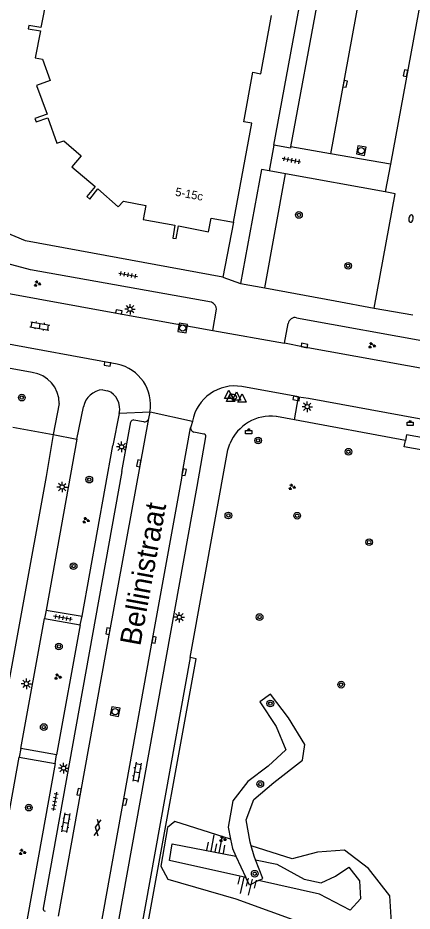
# Model space of a CAD drawing. Extents: x 132999 to 136000, y 398499 to 400501.
# Drawn here: x 133469.9 to 133517, y 399725.1 to 399832.1 of the extents above; entities that cross this region are included whole.
import ezdxf

# ---------------------------------------------------------------- set-up
doc = ezdxf.new("R2010")
doc.units = 0
for name, color, linetype in [('gg-afsc-erfafscheiding', 7, 'Continuous'), ('gg-afsc-hekwerk', 7, 'Continuous'), ('gg-anno-huisnummerreeks BGT', 7, 'Continuous'), ('gg-anno-openbare ruimte label', 7, 'Continuous'), ('gg-bbg-abri', 7, 'Continuous'), ('gg-bbg-hoofdgebouw', 7, 'Continuous'), ('gg-knt-BGT kruinlijn', 7, 'Continuous'), ('gg-knt-bovenkant onderkant talud', 7, 'Continuous'), ('gg-knt-verharding', 7, 'Continuous'), ('gg-knt-verharding nz', 7, 'Continuous'), ('gt-grn-groengrens', 7, 'Continuous'), ('gt-grn-weggrens', 7, 'Continuous'), ('gt-symb-afvalbak', 7, 'Continuous'), ('gt-symb-boom', 7, 'Continuous'), ('gt-symb-brandkraan', 7, 'Continuous'), ('gt-symb-gesloten verharding', 7, 'Continuous'), ('gt-symb-groenvak', 7, 'Continuous'), ('gt-symb-klinker verharding', 7, 'Continuous'), ('gt-symb-kolk', 7, 'Continuous'), ('gt-symb-lichtmast', 7, 'Continuous'), ('gt-symb-rioolschacht', 7, 'Continuous'), ('gt-symb-talud symbool', 7, 'Continuous'), ('gt-symb-tegel verharding', 7, 'Continuous'), ('gt-symb-waterafsluiter', 7, 'Continuous')]:
    doc.layers.add(name, color=color, linetype=linetype)

# ---------------------------------------------------------------- blocks, each defined once
blk = doc.blocks.new('gt0-KOLK')
at = {"layer": 'gt-symb-kolk'}
blk.add_lwpolyline([(0, 0), (0.37, 0), (0.37, 0.4), (-0.38, 0.4), (-0.38, 0), (0, 0)], dxfattribs=at)
blk = doc.blocks.new('gt0-BOOM')
at = {"layer": 'gt-symb-boom'}
for radius in [0.4, 0.2]:
    blk.add_circle((0, 0), radius, dxfattribs=at)
blk = doc.blocks.new('gt0-ABAK')
at = {"layer": 'gt-symb-afvalbak'}
blk.add_lwpolyline([(0.38, -0.5), (-0.37, -0.5), (-0.37, -0.1), (0.38, -0.1)], close=True, dxfattribs=at)
blk.add_circle((0, 0), 0.1, dxfattribs=at)
blk = doc.blocks.new('gt0-LMAST')
at = {"layer": 'gt-symb-lichtmast'}
for p, q in [((-0.18, 0.17), (-0.45, 0.44)), ((-0.01, 0.25), (-0.01, 0.62)), ((0.17, 0.17), (0.44, 0.44)), ((-0.26, 0), (-0.63, 0)), ((-0.18, -0.18), (-0.45, -0.45)), ((-0.01, -0.25), (-0.01, -0.63)), ((0.44, -0.45), (0.17, -0.18)), ((0.24, 0), (0.62, 0))]:
    blk.add_line(p, q, dxfattribs=at)
blk.add_circle((-0.01, 0), 0.25, dxfattribs=at)
blk = doc.blocks.new('gt0-GRVAK')
at = {"layer": 'gt-symb-groenvak'}
for p, q in [((-0.11, 0.19), (-0.23, 0.24)), ((-0.18, 0.15), (0.09, 0.15)), ((-0.09, 0.21), (-0.16, 0.32)), ((-0.05, 0.21), (-0.05, 0.39)), ((0, 0.21), (0.06, 0.32)), ((0.01, 0.19), (0.13, 0.24)), ((0.26, -0.05), (0.2, 0.06)), ((0.3, -0.05), (0.3, 0.13)), ((0.35, -0.05), (0.41, 0.06)), ((-0.24, -0.23), (-0.36, -0.18)), ((-0.32, -0.26), (-0.05, -0.26)), ((-0.23, -0.21), (-0.29, -0.09)), ((-0.18, -0.2), (-0.18, -0.02)), ((-0.14, -0.21), (-0.07, -0.09)), ((-0.12, -0.23), (0, -0.18)), ((0.24, -0.07), (0.12, -0.02)), ((0.17, -0.11), (0.44, -0.11)), ((0.37, -0.07), (0.49, -0.02))]:
    blk.add_line(p, q, dxfattribs=at)
blk = doc.blocks.new('gt0-BR')
at = {"layer": 'gt-symb-brandkraan'}
for centre, radius, start, end in [((-0.24, 0), 0.206, 107.5669, 252.4331), ((0.6, -2.66), 3, 106.892, 107.5669), ((0, -0.69), 0.938, 73.108, 106.892), ((-0.6, -2.66), 3, 72.4331, 73.108), ((0.24, 0), 0.206, 287.567, 72.4331), ((0.6, 2.66), 3, 252.4331, 253.108), ((0, 0.69), 0.938, 253.108, 286.8921), ((-0.6, 2.66), 3, 286.8921, 287.567)]:
    blk.add_arc(centre, radius, start, end, dxfattribs=at)
blk = doc.blocks.new('gt0-TEG1')
at = {"layer": 'gt-symb-tegel verharding'}
for p, q in [((-1.12, 0), (1.12, 0)), ((-0.9, -0.25), (-0.9, 0.25)), ((-0.45, -0.25), (-0.45, 0.25)), ((0, -0.25), (0, 0.25)), ((0.45, -0.25), (0.45, 0.25)), ((0.9, -0.25), (0.9, 0.25))]:
    blk.add_line(p, q, dxfattribs=at)
blk = doc.blocks.new('gt0-RS')
at = {"layer": 'gt-symb-rioolschacht'}
blk.add_lwpolyline([(-0.5, -0.5), (0.5, -0.5), (0.5, 0.5), (-0.5, 0.5)], close=True, dxfattribs=at)
blk.add_circle((0, 0), 0.375, dxfattribs=at)
blk = doc.blocks.new('gt0-WAFSL')
at = {"layer": 'gt-symb-waterafsluiter'}
for p, q in [((-0.5, -0.33), (0, 0.67)), ((0, 0.67), (0.5, -0.33)), ((0.5, -0.33), (-0.5, -0.33))]:
    blk.add_line(p, q, dxfattribs=at)
blk = doc.blocks.new('gt0-KL1')
at = {"layer": 'gt-symb-klinker verharding'}
for p, q in [((-1.15, 0.3), (1.15, 0.3)), ((-1, -0.3), (-1, 0.3)), ((-0.5, 0.3), (-0.5, 0.45)), ((0, -0.3), (0, 0.3)), ((0.5, 0.3), (0.5, 0.45)), ((1, -0.3), (1, 0.3)), ((-1.15, -0.3), (1.15, -0.3)), ((-0.5, -0.45), (-0.5, -0.3)), ((0.5, -0.45), (0.5, -0.3))]:
    blk.add_line(p, q, dxfattribs=at)
blk = doc.blocks.new('gt0-TALUD_1')
at = {"layer": 'gt-symb-talud symbool'}
for p, q in [((-1, -1), (-1, 0)), ((-0.5, -2), (-0.5, 0)), ((0, -1), (0, 0)), ((0.5, -2), (0.5, 0)), ((1, -1), (1, 0))]:
    blk.add_line(p, q, dxfattribs=at)
blk = doc.blocks.new('gt0-GESVH1')
at = {"layer": 'gt-symb-gesloten verharding'}
for p, q in [((-0.99, -0.26), (0.01, 0.24)), ((0.01, -0.26), (-0.99, 0.24)), ((0.01, 0.24), (1.01, -0.26)), ((1.01, 0.24), (0.01, -0.26))]:
    blk.add_line(p, q, dxfattribs=at)

msp = doc.modelspace()

# ---------------------------------------------------------------- linework, layer by layer
at = {"layer": 'gg-afsc-erfafscheiding'}
msp.add_line((133469.27, 399783.03), (133474.11, 399782.15), dxfattribs=at)
at = {"layer": 'gg-afsc-hekwerk'}
msp.add_line((133495.68, 399807.58), (133494.39, 399801.01), dxfattribs=at)
msp.add_lwpolyline([(133494.39, 399801.01), (133470.8, 399805.35), (133468.32, 399806.38), (133467.53, 399807.15)], dxfattribs=at)
at = {"layer": 'gg-bbg-abri'}
for points in [[(133519.88, 399779.98), (133520.15, 399781.42), (133516.35, 399782.13), (133516.22, 399781.45)], [(133519.88, 399779.98), (133516.08, 399780.68), (133516.22, 399781.45)]]:
    msp.add_lwpolyline(points, dxfattribs=at)
at = {"layer": 'gg-bbg-hoofdgebouw'}
for points in [[(133473.32, 399834.57), (133472.63, 399830.89), (133471.2, 399831.15), (133471.12, 399830.73), (133472.58, 399830.49), (133471.96, 399827.27), (133472.83, 399827.11), (133473.75, 399824.55), (133472.12, 399823.96), (133473.36, 399820.51), (133471.91, 399819.99), (133472.06, 399819.59), (133473.45, 399820.08), (133474.54, 399817.04), (133475.37, 399817.32), (133477.46, 399815.55), (133476.34, 399814.23), (133479.14, 399811.85), (133478.13, 399810.68), (133478.48, 399810.35), (133479.43, 399811.58), (133481.89, 399809.43), (133482.49, 399810.09), (133485.17, 399809.6), (133484.85, 399807.91), (133488.64, 399807.21), (133488.39, 399805.69), (133488.79, 399805.62), (133489.07, 399807.13), (133492.69, 399806.45), (133492.98, 399808.07), (133495.68, 399807.58)], [(133495.68, 399807.58), (133497.86, 399819.45), (133496.9, 399819.62), (133497.98, 399825.56), (133498.95, 399825.37), (133500.2, 399832.36)]]:
    msp.add_lwpolyline(points, dxfattribs=at)
at = {"layer": 'gg-knt-BGT kruinlijn'}
for points in [[(133497.16, 399729.08), (133488.03, 399731.13), (133488.34, 399733.13), (133495.96, 399731.65)], [(133498.31, 399731.2), (133500.86, 399730.7), (133504.1, 399728.91), (133506.16, 399728.47), (133507.87, 399729.24), (133509.44, 399730.33), (133510.72, 399728.7), (133510.87, 399726.53), (133509.6, 399725.18), (133505.95, 399727.1), (133498.67, 399728.74)]]:
    msp.add_lwpolyline(points, dxfattribs=at)
at = {"layer": 'gg-knt-bovenkant onderkant talud'}
msp.add_lwpolyline([(133495.32, 399733.67), (133488.64, 399735.8), (133487.79, 399735.07), (133486.96, 399730.46), (133487.81, 399728.89), (133495.94, 399726.55), (133508.15, 399722.12), (133512.15, 399721.65), (133514.57, 399723.69), (133514.35, 399726.88), (133511.83, 399730.15), (133508.96, 399732.38), (133505.71, 399732.13), (133502.67, 399731.32), (133497.78, 399732.88)], dxfattribs=at)
at = {"layer": 'gg-knt-verharding'}
for p, q in [((133502.51, 399816.63), (133506.63, 399838.8)), ((133518.44, 399836.31), (133514.43, 399814.53)), ((133507.26, 399815.79), (133502.51, 399816.63)), ((133514.43, 399814.53), (133507.26, 399815.79)), ((133501.89, 399813.37), (133499.92, 399813.73)), ((133513.82, 399811.21), (133501.89, 399813.37)), ((133512.49, 399797.29), (133515.02, 399810.99)), ((133515.02, 399810.99), (133513.82, 399811.21)), ((133496.5, 399800.25), (133499.43, 399799.71)), ((133493.19, 399794.61), (133493.62, 399797.16)), ((133501.76, 399793.1), (133502.22, 399795.46)), ((133503.21, 399796.14), (133522.13, 399792.71)), ((133493.19, 399794.61), (133501.76, 399793.1)), ((133471.57, 399789.57), (133449.33, 399793.6)), ((133481.76, 399790.59), (133465.73, 399793.51)), ((133503.42, 399786.65), (133496.68, 399787.89)), ((133480.02, 399787.51), (133480.6, 399787.4)), ((133474.83, 399785.85), (133474.11, 399782.15)), ((133476.94, 399781.58), (133477.72, 399785.46)), ((133481.99, 399784.69), (133481.24, 399780.83)), ((133485.53, 399784.09), (133485.68, 399784.83)), ((133490.77, 399783.73), (133485.68, 399784.83)), ((133482.32, 399777.73), (133483.38, 399783.67)), ((133483.74, 399783.9), (133484.9, 399783.7)), ((133502.98, 399783.91), (133500.79, 399784.32)), ((133516.22, 399781.45), (133502.98, 399783.91)), ((133474.11, 399782.15), (133473.25, 399777.13)), ((133476.94, 399781.58), (133473.25, 399761.13)), ((133492.1, 399782.21), (133490.92, 399782.44)), ((133491.33, 399775.91), (133492.36, 399781.86)), ((133477.55, 399760.39), (133481.24, 399780.83)), ((133482.32, 399777.73), (133472.89, 399725.41)), ((133473.25, 399777.13), (133463.48, 399723.49)), ((133481.9, 399723.74), (133491.33, 399775.91)), ((133473.25, 399761.13), (133477.55, 399760.39)), ((133470.21, 399744.55), (133473.06, 399760.1)), ((133473.06, 399760.1), (133477.32, 399759.34)), ((133477.32, 399759.34), (133474.5, 399743.8)), ((133474.5, 399743.8), (133470.21, 399744.55)), ((133470.03, 399743.51), (133474.34, 399742.74)), ((133474.34, 399742.74), (133470.65, 399722.26))]:
    msp.add_line(p, q, dxfattribs=at)
for points in [[(133500.49, 399816.83), (133507.77, 399856.47), (133506.63, 399856.73), (133507.14, 399859.46), (133508.25, 399859.26), (133509.73, 399867.17)], [(133502.51, 399816.63), (133502.48, 399816.47), (133500.49, 399816.83)], [(133499.92, 399813.73), (133499.02, 399813.89), (133496.5, 399800.25)], [(133493.03, 399797.99), (133471.38, 399801.87), (133468.56, 399802.64)], [(133499.43, 399799.71), (133507.84, 399798.15), (133512.49, 399797.29)], [(133466.7, 399799.41), (133467.69, 399799.26), (133481.92, 399796.64), (133493.19, 399794.61)], [(133522.38, 399789.33), (133519.35, 399789.86), (133504.12, 399792.62), (133501.76, 399793.1)], [(133503.42, 399786.65), (133504.64, 399786.49), (133517.89, 399784.08), (133520.49, 399783.63), (133521.67, 399783.35)], [(133474.75, 399724.45), (133477.4, 399739.31), (133480.86, 399758.57), (133485.53, 399784.09)], [(133490.77, 399783.73), (133490.55, 399783.06), (133490.53, 399782.96)], [(133479.82, 399723.44), (133485.96, 399757.59), (133489.48, 399776.93), (133489.57, 399777.66), (133490.53, 399782.96)], [(133490.49, 399755.43), (133495, 399780.33), (133495.24, 399781.05)], [(133490.49, 399755.43), (133484.5, 399722.29), (133483.75, 399722.4), (133482.93, 399717.82), (133481.9, 399718.01), (133480.64, 399711.13), (133481.16, 399709.79)], [(133468.15, 399722.71), (133466.32, 399723.04), (133470.03, 399743.51)]]:
    msp.add_lwpolyline(points, dxfattribs=at)
for centre, radius, start, end in [((133492.71, 399797.13), 0.917, 1.8128, 69.4582), ((133503.03, 399795.35), 0.816, 77.2628, 172.2841), ((133480.74, 399785.68), 5.01, 350.1891, 78.2815), ((133471.16, 399785.93), 3.66, 358.8576, 83.571), ((133495.83, 399782.82), 5.15, 80.541, 169.7418), ((133480.21, 399784.98), 2.54, 94.1562, 169.0153), ((133479.76, 399785.26), 2.3, 345.582, 68.5741), ((133483.7, 399783.56), 0.337, 83.4132, 161.3426), ((133485.02, 399784.2), 0.517, 256.3361, 347.8713), ((133500.14, 399779.08), 5.28, 82.9805, 158.0825), ((133491.02, 399782.92), 0.496, 175.4074, 258.402), ((133492.09, 399781.94), 0.273, 343.1984, 88.4293), ((133473.18, 399725.35), 0.292, 168.8753, 262.6063)]:
    msp.add_arc(centre, radius, start, end, dxfattribs=at)
at = {"layer": 'gg-knt-verharding nz'}
for p, q in [((133511.34, 399837.93), (133507.26, 399815.79)), ((133502.98, 399783.91), (133503.42, 399786.65))]:
    msp.add_line(p, q, dxfattribs=at)
at = {"layer": 'gt-grn-groengrens'}
for p, q in [((133499.43, 399799.71), (133501.89, 399813.37)), ((133495.96, 399731.65), (133497.16, 399729.08))]:
    msp.add_line(p, q, dxfattribs=at)
for points in [[(133485.19, 399722.15), (133491.18, 399755.3), (133490.49, 399755.43)], [(133497.78, 399732.88), (133497.66, 399733.32), (133497.19, 399736.01), (133498.11, 399738.45), (133500.47, 399740.49), (133503.92, 399743.14), (133504.21, 399745.01), (133502.24, 399748.21), (133500.09, 399751.06), (133498.83, 399750.15), (133500.75, 399747.17), (133501.93, 399744.37), (133499.83, 399742.43), (133497.38, 399740.58), (133495.59, 399738.27), (133495.03, 399735.11), (133495.32, 399733.67)], [(133495.32, 399733.67), (133495.55, 399732.55), (133495.96, 399731.65)], [(133498.31, 399731.2), (133498.14, 399731.63), (133497.78, 399732.88)], [(133498.67, 399728.74), (133499.16, 399728.99), (133498.31, 399731.2)], [(133498.67, 399728.74), (133497.57, 399728.18), (133497.16, 399729.08)]]:
    msp.add_lwpolyline(points, dxfattribs=at)
at = {"layer": 'gt-grn-weggrens'}
for p, q in [((133500.49, 399816.83), (133499.92, 399813.73)), ((133514.43, 399814.53), (133513.82, 399811.21)), ((133494.39, 399801.01), (133496.5, 399800.25)), ((133512.49, 399797.29), (133517.1, 399796.5)), ((133485.68, 399784.83), (133481.99, 399784.69)), ((133474.11, 399782.15), (133476.94, 399781.58)), ((133473.25, 399761.13), (133473.06, 399760.1)), ((133477.32, 399759.34), (133477.55, 399760.39)), ((133470.21, 399744.55), (133470.03, 399743.51)), ((133474.34, 399742.74), (133474.5, 399743.8))]:
    msp.add_line(p, q, dxfattribs=at)

# ---------------------------------------------------------------- block references
at = {"layer": 'gt-symb-afvalbak'}
for p in [(133516.79, 399783.72), (133497.49, 399782.75)]:
    msp.add_blockref('gt0-ABAK', p, dxfattribs=at)
at = {"layer": 'gt-symb-boom'}
for p in [(133503.49, 399808.45), (133509.37, 399802.36), (133470.34, 399786.57), (133498.61, 399781.44), (133509.41, 399780.09), (133478.42, 399776.75), (133495.05, 399772.46), (133503.28, 399772.43), (133511.89, 399769.26), (133476.54, 399766.39), (133498.79, 399760.29), (133474.79, 399756.77), (133508.54, 399752.19), (133500.07, 399749.93), (133472.97, 399747.11), (133498.87, 399740.29), (133471.19, 399737.46), (133498.2, 399729.55)]:
    msp.add_blockref('gt0-BOOM', p, dxfattribs=at)
at = {"layer": 'gt-symb-brandkraan'}
for p, rotation in [((133516.89, 399808.02), -100.68955051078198), ((133495.61, 399786.69), -11.900296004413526)]:
    msp.add_blockref('gt0-BR', p, dxfattribs=dict(at, rotation=rotation))
at = {"layer": 'gt-symb-gesloten verharding', "rotation": 78.70129979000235}
msp.add_blockref('gt0-GESVH1', (133479.4, 399735.06), dxfattribs=at)
at = {"layer": 'gt-symb-groenvak'}
for p in [(133472.19, 399800.22), (133512.19, 399792.82), (133502.65, 399775.86), (133478, 399771.88), (133474.63, 399753.13), (133494.35, 399733.69), (133470.39, 399732.13)]:
    msp.add_blockref('gt0-GRVAK', p, dxfattribs=at)
at = {"layer": 'gt-symb-klinker verharding'}
for p, rotation in [((133472.51, 399795.16), -9.848622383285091), ((133484.11, 399741.71), -100.07433272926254), ((133475.6, 399735.66), -100.07433272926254)]:
    msp.add_blockref('gt0-KL1', p, dxfattribs=dict(at, rotation=rotation))
at = {"layer": 'gt-symb-kolk'}
for p, rotation in [((133516.43, 399825.41), 79.56697526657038), ((133508.82, 399824.18), -100.48938981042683), ((133481.92, 399796.64), -10.418887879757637), ((133504.12, 399792.62), -10.271643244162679), ((133480.62, 399790.79), 169.9420014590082), ((133503.2, 399786.67), 169.35159372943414), ((133484.53, 399778.67), 79.57317562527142), ((133489.57, 399777.66), -100.30340299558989), ((133480.86, 399758.57), 79.63367739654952), ((133485.96, 399757.59), -100.19720557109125), ((133477.4, 399739.31), 79.80279442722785), ((133482.47, 399738.18), -100.19720557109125)]:
    msp.add_blockref('gt0-KOLK', p, dxfattribs=dict(at, rotation=rotation))
at = {"layer": 'gt-symb-lichtmast'}
for p in [(133483.3, 399797.16), (133504.49, 399785.48), (133482.29, 399780.68), (133475.18, 399775.86), (133489.19, 399760.27), (133470.9, 399752.3), (133475.35, 399742.19)]:
    msp.add_blockref('gt0-LMAST', p, dxfattribs=at)
at = {"layer": 'gt-symb-rioolschacht'}
for p, rotation in [((133510.94, 399816.16), 79.5773454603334), ((133489.59, 399794.92), -9.796667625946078), ((133481.51, 399748.96), 79.80279442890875)]:
    msp.add_blockref('gt0-RS', p, dxfattribs=dict(at, rotation=rotation))
at = {"layer": 'gt-symb-talud symbool'}
for p, xscale, yscale, rotation in [((133493.43, 399732.16), 0.9998049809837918, 0.9998049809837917, 168.86988891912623), ((133497.44, 399729.02), 0.9995849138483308, 0.999584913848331, -13.24380202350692)]:
    msp.add_blockref('gt0-TALUD_1', p, dxfattribs=dict(at, xscale=xscale, yscale=yscale, rotation=rotation))
at = {"layer": 'gt-symb-tegel verharding'}
for p, rotation in [((133502.59, 399815), 169.45426563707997), ((133483.06, 399801.28), -9.500010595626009), ((133475.25, 399760.2), 169.39794170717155), ((133474.3, 399738.21), -99.79214624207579)]:
    msp.add_blockref('gt0-TEG1', p, dxfattribs=dict(at, rotation=rotation))
at = {"layer": 'gt-symb-waterafsluiter'}
for p in [(133495.1, 399786.78), (133495.32, 399786.45), (133496.03, 399786.6), (133496.69, 399786.36)]:
    msp.add_blockref('gt0-WAFSL', p, dxfattribs=at)

# ---------------------------------------------------------------- texts
at = {"layer": 'gg-anno-huisnummerreeks BGT'}
msp.add_text('5-15c', height=1, rotation=349.4, dxfattribs=at).set_placement((133488.64, 399810.77))
at = {"layer": 'gg-anno-openbare ruimte label'}
msp.add_text('Bellinistraat', height=2.5, rotation=79.6, dxfattribs=at).set_placement((133484.51, 399756.74))

doc.saveas('drawing.dxf')
